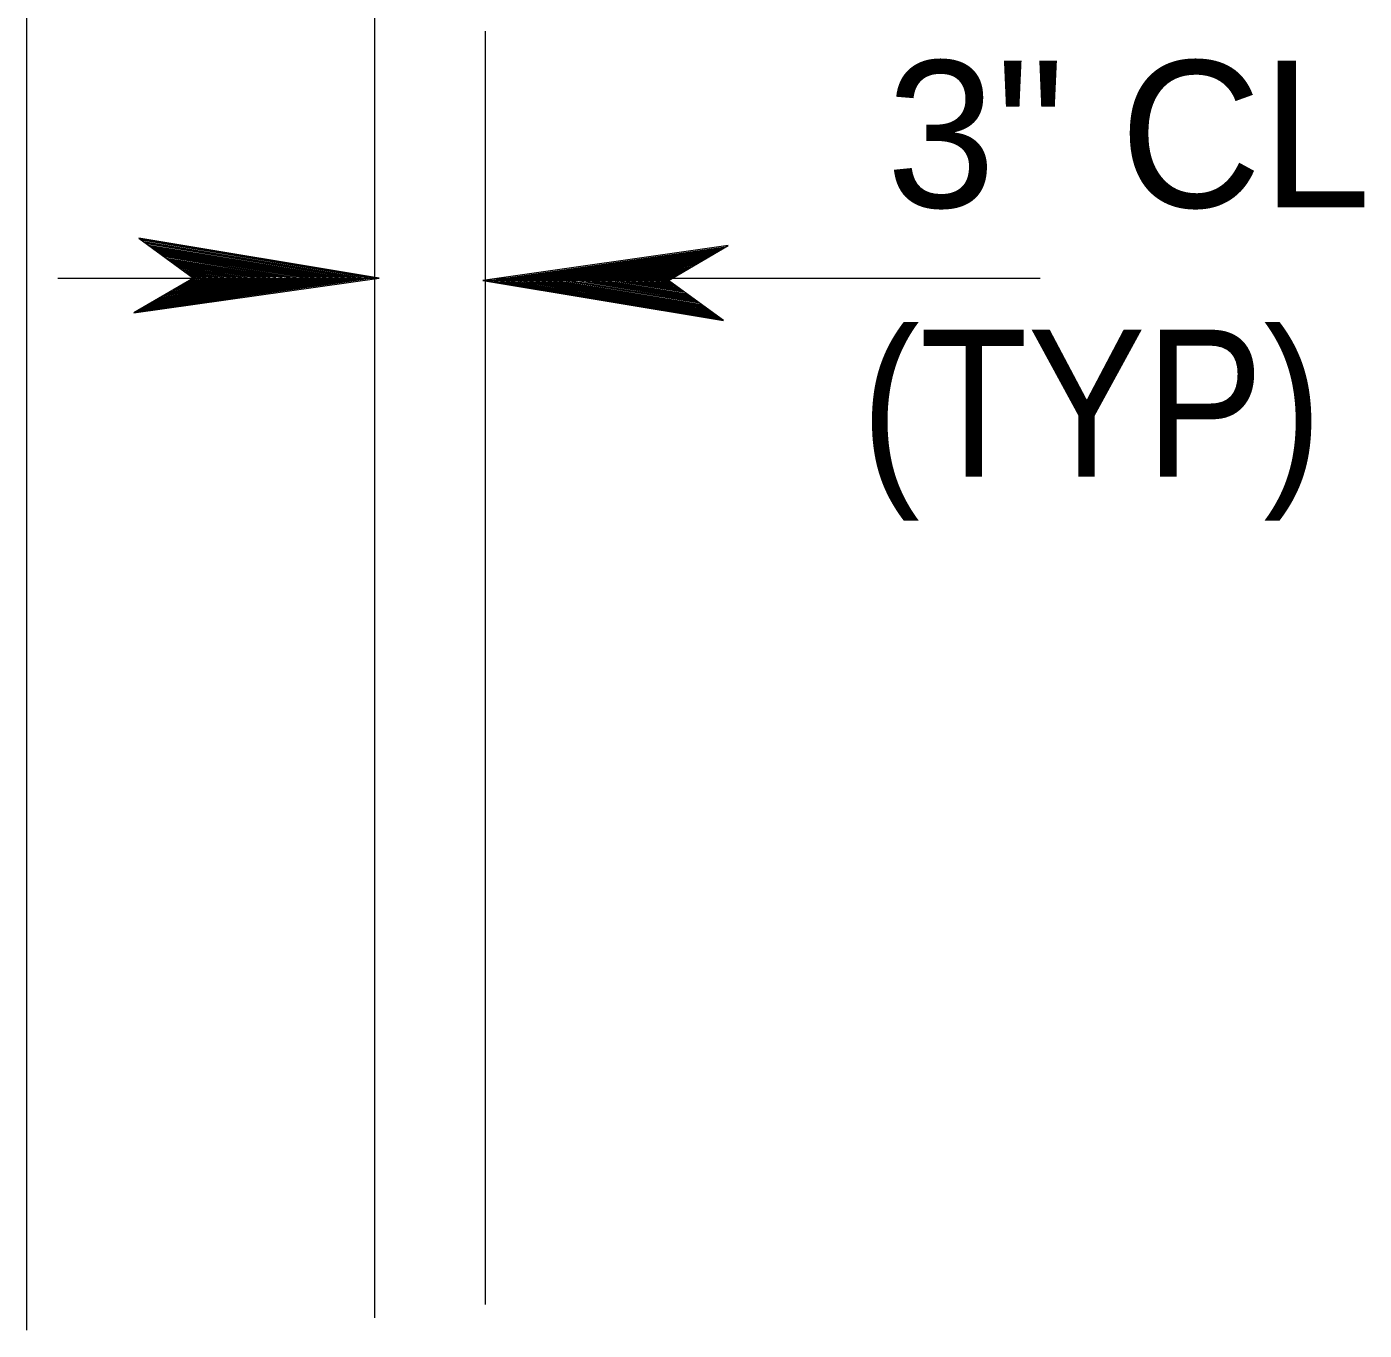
# Model space of a CAD drawing. Extents: x 144 to 252, y 360 to 425.
# Drawn here: x 195.798 to 198.788, y 413.931 to 416.844 of the extents above; entities that cross this region are included whole.
import ezdxf

# ---------------------------------------------------------------- set-up
doc = ezdxf.new("R2010")
doc.units = 0
doc.header["$LTSCALE"] = 0.13
doc.layers.add('16', color=7, linetype='Continuous', lineweight=13)
doc.layers.add('3', color=7, linetype='Continuous', lineweight=13)

msp = doc.modelspace()

# ---------------------------------------------------------------- linework, layer by layer
at = {"layer": '3'}
for p, q in [((195.7985, 413.9307), (195.7985, 417.3571)), ((196.5765, 413.9588), (196.5765, 417.325)), ((196.824, 413.9885), (196.824, 416.8341)), ((196.824, 414.2097), (196.824, 416.7382)), ((196.5865, 416.282), (196.0488, 416.3712)), ((196.0488, 416.3712), (196.1713, 416.2822)), ((196.5721, 416.2827), (196.0521, 416.3689)), ((196.5613, 416.2827), (196.0553, 416.3666)), ((196.5468, 416.2827), (196.0596, 416.3634)), ((196.5341, 416.2827), (196.0633, 416.3607)), ((196.5228, 416.2827), (196.0667, 416.3583)), ((196.5083, 416.2827), (196.0709, 416.3552)), ((196.4956, 416.2827), (196.0747, 416.3524)), ((196.4818, 416.2827), (196.0787, 416.3495)), ((196.468, 416.2827), (196.0828, 416.3465)), ((196.4547, 416.2827), (196.0867, 416.3437)), ((197.3665, 416.3546), (196.8177, 416.2768)), ((197.3605, 416.3511), (196.8322, 416.2762)), ((197.357, 416.3491), (196.843, 416.2762)), ((197.3524, 416.3464), (196.8574, 416.2762)), ((197.3483, 416.344), (196.8702, 416.2762)), ((197.3483, 416.344), (196.8702, 416.2762)), ((197.2329, 416.2767), (197.3665, 416.3546)), ((196.4408, 416.2827), (196.0908, 416.3407)), ((196.4282, 416.2827), (196.0946, 416.338)), ((196.4168, 416.2827), (196.098, 416.3355)), ((196.4012, 416.2827), (196.1026, 416.3322)), ((196.3873, 416.2827), (196.1067, 416.3292)), ((196.3693, 416.2832), (196.1109, 416.3261)), ((196.3554, 416.2832), (196.1151, 416.3231)), ((196.3423, 416.2832), (196.1189, 416.3202)), ((196.3332, 416.2827), (196.1227, 416.3175)), ((196.3212, 416.2827), (196.1262, 416.3149)), ((197.3447, 416.3418), (196.8815, 416.2762)), ((197.3401, 416.3392), (196.8959, 416.2762)), ((197.336, 416.3367), (196.9087, 416.2762)), ((197.3316, 416.3342), (196.9224, 416.2762)), ((197.3272, 416.3317), (196.9363, 416.2762)), ((197.3229, 416.3292), (196.9495, 416.2762)), ((197.3184, 416.3265), (196.9634, 416.2762)), ((197.3144, 416.3243), (196.976, 416.2762)), ((197.3107, 416.322), (196.9874, 416.2762)), ((197.3057, 416.3192), (197.0031, 416.2762)), ((197.3012, 416.3165), (197.0169, 416.2762)), ((197.2941, 416.3123), (197.0349, 416.2757)), ((197.2972, 416.3142), (197.0365, 416.2772)), ((195.8679, 416.2821), (196.5258, 416.2821)), ((196.1713, 416.2822), (196.0377, 416.2043)), ((196.0437, 416.2077), (196.5721, 416.2827)), ((196.0472, 416.2097), (196.5613, 416.2827)), ((196.0518, 416.2124), (196.5468, 416.2827)), ((196.0559, 416.2148), (196.5341, 416.2827)), ((196.0559, 416.2148), (196.5341, 416.2827)), ((196.0596, 416.217), (196.5228, 416.2827)), ((196.0642, 416.2197), (196.5083, 416.2827)), ((196.0683, 416.2221), (196.4956, 416.2827)), ((196.0727, 416.2246), (196.4818, 416.2827)), ((196.0771, 416.2272), (196.468, 416.2827)), ((196.0813, 416.2297), (196.4547, 416.2827)), ((196.0858, 416.2323), (196.4408, 416.2827)), ((196.0898, 416.2346), (196.4282, 416.2827)), ((196.0936, 416.2368), (196.4168, 416.2827)), ((196.0986, 416.2397), (196.4012, 416.2827)), ((196.103, 416.2423), (196.3873, 416.2827)), ((196.1102, 416.2465), (196.3693, 416.2832)), ((196.1146, 416.2491), (196.3554, 416.2832)), ((196.1188, 416.2516), (196.3423, 416.2832)), ((196.1203, 416.2524), (196.3332, 416.2827)), ((196.1242, 416.2547), (196.3212, 416.2827)), ((196.1287, 416.2573), (196.3073, 416.2827)), ((196.3073, 416.2827), (196.1303, 416.3119)), ((196.1337, 416.2602), (196.2917, 416.2827)), ((196.2917, 416.2827), (196.135, 416.3087)), ((196.1377, 416.2626), (196.2791, 416.2827)), ((196.2791, 416.2827), (196.1387, 416.3059)), ((196.142, 416.2651), (196.2658, 416.2827)), ((196.2658, 416.2827), (196.1426, 416.3031)), ((196.1458, 416.2673), (196.2538, 416.2827)), ((196.2538, 416.2827), (196.1462, 416.3004)), ((196.2393, 416.2827), (196.1504, 416.2974)), ((196.1505, 416.27), (196.2393, 416.2827)), ((196.2255, 416.2827), (196.1546, 416.2944)), ((196.1549, 416.2726), (196.2255, 416.2827)), ((196.2128, 416.2827), (196.1582, 416.2917)), ((196.159, 416.2749), (196.2128, 416.2827)), ((196.1996, 416.2827), (196.1622, 416.2888)), ((196.1882, 416.2827), (196.1656, 416.2864)), ((196.1669, 416.2796), (196.1882, 416.2827)), ((196.178, 416.2827), (196.1686, 416.2842)), ((196.85, 416.2821), (198.0633, 416.2821)), ((197.2897, 416.3098), (197.0488, 416.2757)), ((197.2854, 416.3073), (197.062, 416.2757)), ((197.2839, 416.3064), (197.0711, 416.2762)), ((197.28, 416.3042), (197.0831, 416.2762)), ((197.2756, 416.3015), (197.0969, 416.2762)), ((197.2706, 416.2987), (197.1126, 416.2762)), ((197.2665, 416.2962), (197.1252, 416.2762)), ((197.2622, 416.2937), (197.1384, 416.2762)), ((197.2584, 416.2915), (197.1504, 416.2762)), ((197.2537, 416.2888), (197.1649, 416.2762)), ((197.2493, 416.2862), (197.1787, 416.2762)), ((197.2452, 416.2839), (197.1914, 416.2762)), ((196.0377, 416.2043), (196.5865, 416.282)), ((196.107, 416.2446), (196.3678, 416.2816)), ((196.1642, 416.278), (196.1893, 416.2816)), ((196.1711, 416.282), (196.5865, 416.282)), ((196.8177, 416.2768), (197.3554, 416.1876)), ((197.2332, 416.2768), (196.8177, 416.2768)), ((196.8322, 416.2762), (197.3522, 416.1899)), ((196.843, 416.2762), (197.3489, 416.1923)), ((196.8574, 416.2762), (197.3447, 416.1954)), ((196.8702, 416.2762), (197.3409, 416.1981)), ((196.8815, 416.2762), (197.3376, 416.2005)), ((196.8959, 416.2762), (197.3333, 416.2037)), ((196.9087, 416.2762), (197.3296, 416.2064)), ((196.9224, 416.2762), (197.3255, 416.2093)), ((196.9363, 416.2762), (197.3214, 416.2123)), ((196.9495, 416.2762), (197.3175, 416.2152)), ((196.9634, 416.2762), (197.3134, 416.2182)), ((196.976, 416.2762), (197.3097, 416.2208)), ((196.9874, 416.2762), (197.3063, 416.2233)), ((197.0031, 416.2762), (197.3017, 416.2267)), ((197.0169, 416.2762), (197.2976, 416.2297)), ((197.0349, 416.2757), (197.2933, 416.2328)), ((197.0488, 416.2757), (197.2892, 416.2357)), ((197.062, 416.2757), (197.2853, 416.2386)), ((197.0711, 416.2762), (197.2816, 416.2413)), ((197.0831, 416.2762), (197.278, 416.2439)), ((197.0969, 416.2762), (197.2739, 416.2469)), ((197.1126, 416.2762), (197.2692, 416.2502)), ((197.1252, 416.2762), (197.2656, 416.2529)), ((197.1384, 416.2762), (197.2617, 416.2557)), ((197.1504, 416.2762), (197.2581, 416.2584)), ((197.1649, 416.2762), (197.2538, 416.2614)), ((197.1787, 416.2762), (197.2497, 416.2644)), ((197.1914, 416.2762), (197.246, 416.2672)), ((197.2047, 416.2762), (197.2421, 416.27)), ((197.24, 416.2808), (197.2149, 416.2772)), ((197.2373, 416.2792), (197.2161, 416.2762)), ((197.2161, 416.2762), (197.2387, 416.2724)), ((197.2262, 416.2762), (197.2357, 416.2747)), ((197.3554, 416.1876), (197.2329, 416.2767)), ((196.824, 414.2097), (196.824, 414.7926))]:
    msp.add_line(p, q, dxfattribs=at)

# ---------------------------------------------------------------- texts
at = {"layer": '16'}
msp.add_text('3" CL', height=0.3281, dxfattribs=at).set_placement((197.7198, 416.4398))
at = {"layer": '16', "width": 0.9}
msp.add_text('(TYP)', height=0.3281, dxfattribs=at).set_placement((197.663, 415.8386))

doc.saveas('drawing.dxf')
